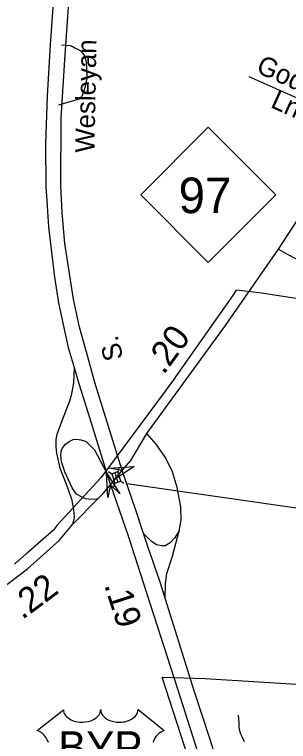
# Model space of a CAD drawing. Extents: x 2220236 to 2384410, y 720751 to 894131.
# Drawn here: x 2345738 to 2347089, y 787885 to 791463 of the extents above; entities that cross this region are included whole.
import ezdxf

# ---------------------------------------------------------------- set-up
doc = ezdxf.new("R2010")
doc.units = 0
for name, color, linetype in [('Exist Boundary Political City Limit New', 7, 'Continuous'), ('Exist Road Non-System Type 51', 7, 'Continuous'), ('Exist Road Non-System Type 51 Label', 7, 'Continuous'), ('Exist Road Primary Interstate Structure Standard Bridge CELL', 7, 'Continuous'), ('Exist Road Primary NC Attributed', 7, 'Continuous'), ('Exist Road Primary NC Service Mileage Hundredths English Label', 7, 'Continuous'), ('Exist Road Primary NC Shield CELL', 7, 'Continuous'), ('Exist Road Primary NC Shield Number Label', 7, 'Continuous'), ('Exist Road Primary US Divided Attributed', 7, 'Continuous'), ('Exist Road Primary US Label', 7, 'Continuous'), ('Exist Road Primary US Mileage Hundredths English Label', 7, 'Continuous'), ('Exist Road Primary US Ramp 1 Lane  Attributed', 7, 'Continuous'), ('Exist Road Primary US Shield CELL', 7, 'Continuous'), ('Exist Road Primary US Shield Number Label', 7, 'Continuous'), ('Exist Road Secondary Structure Standard Bridge Attributed CELL', 7, 'Continuous'), ('Map Preparation Boundary City Limit Buffer Line', 7, 'Continuous')]:
    doc.layers.add(name, color=color, linetype=linetype)

msp = doc.modelspace()

# ---------------------------------------------------------------- linework, layer by layer
at = {"layer": 'Exist Boundary Political City Limit New'}
for points in [[(2347169.2, 790058.2), (2346944.5, 790093.9), (2346831.2, 790106.6), (2346811.8, 790079.1), (2346531, 789680.3), (2346523, 789666), (2346487.5, 789618.4), (2346474.2, 789599.4), (2346473.5, 789598.4), (2346472.5, 789597.6), (2346471, 789596.1), (2346163.5, 789182.4), (2345946.8, 788948.4), (2345932, 788926.6), (2345799.2, 788811.3), (2345797.5, 788809.6), (2345795.5, 788807.9), (2345793.8, 788806.3), (2345791.8, 788804.6), (2345790, 788803), (2345788, 788801.3), (2345786.2, 788799.7), (2345784.2, 788798), (2345782.5, 788796.4), (2345780.5, 788794.8), (2345778.8, 788793.1), (2345776.8, 788791.4), (2345774.8, 788789.8), (2345773, 788788.2), (2345771, 788786.5), (2345769.2, 788784.9), (2345767.2, 788783.2), (2345765.5, 788781.6), (2345763.5, 788780), (2345761.5, 788778.4), (2345759.8, 788776.8), (2345757.8, 788775.1), (2345756, 788773.5), (2345754, 788771.9), (2345752, 788770.2), (2345750.2, 788768.6), (2345748.2, 788767.1), (2345746.2, 788765.4), (2345744.5, 788763.8), (2345742.5, 788762.2), (2345740.5, 788760.6), (2345738.8, 788759), (2345736.8, 788757.4)], [(2346668.2, 787578.6), (2346465.5, 788201.5), (2346677, 788194.9), (2347579.2, 788138.8), (2347756, 787579)]]:
    msp.add_lwpolyline(points, dxfattribs=at)
at = {"layer": 'Exist Road Non-System Type 51'}
for p, q in [((2346892.9, 791158.9), (2347400.6, 790933.2)), ((2345955.6, 791019.3), (2346024.1, 791038.8))]:
    msp.add_line(p, q, dxfattribs=at)
for points in [[(2345969.8, 791314.2), (2345991.7, 791312.9), (2346011.3, 791310.2), (2346024.5, 791306), (2346037.3, 791298.6)], [(2346024.1, 791038.8), (2346058.4, 791049), (2346072.1, 791065.2), (2346083.8, 791097.2), (2346095.1, 791149.3), (2346094.4, 791205.3), (2346090.1, 791237.2), (2346081.9, 791263), (2346065.6, 791283), (2346037.3, 791298.6)], [(2347039.5, 790308.1), (2347085.9, 790281.9), (2347119.5, 790264.4), (2347151.8, 790250.9), (2347181.4, 790241.5), (2347212.3, 790232.1), (2347255.3, 790221.3), (2347344.1, 790206.5), (2347427.5, 790191.7), (2347607.7, 790164.8), (2347778.5, 790136.5), (2347845.8, 790128.4)], [(2346872.2, 787883.7), (2346861, 787905), (2346854.3, 787920.6), (2346848.8, 787937.4), (2346845.4, 787955.2), (2346845.4, 787976.5), (2346842.1, 788014.4)]]:
    msp.add_lwpolyline(points, dxfattribs=at)
at = {"layer": 'Exist Road Primary Interstate Structure Standard Bridge CELL'}
for p, q in [((2346201.6, 789213.1), (2346216.8, 789202)), ((2346231.8, 789206.9), (2346246.7, 789161.9)), ((2346252.4, 789229.9), (2346246.8, 789211.9)), ((2346261.7, 789166.8), (2346276.9, 789155.7)), ((2346232, 789157), (2346226.4, 789139))]:
    msp.add_line(p, q, dxfattribs=at)
msp.add_lwpolyline([(2346216.8, 789202), (2346231.7, 789156.9), (2346261.7, 789166.8), (2346246.8, 789211.9)], close=True, dxfattribs=at)
at = {"layer": 'Exist Road Primary NC Attributed'}
for points in [[(2346389.9, 789400.7), (2346777.2, 789932.6), (2347039.5, 790308.1), (2347155.8, 790487.8), (2347257.4, 790659.3), (2347379.8, 790881.4), (2347400.6, 790933.2), (2347502.1, 791133.1), (2347613.8, 791376.7)], [(2346268.9, 789218.5), (2346310.9, 789268.2), (2346389.9, 789400.7)], [(2346210.2, 789148.9), (2346268.9, 789218.5)], [(2346148.6, 789079.9), (2346161.5, 789093.1), (2346174, 789105.8), (2346210.2, 789148.9)], [(2346023.5, 788953.3), (2346148.6, 789079.9)], [(2345313.3, 788416.6), (2345422.2, 788471.8), (2345621.9, 788600.6), (2345802.3, 788734.6), (2345958.5, 788874.4), (2346023.5, 788953.3)]]:
    msp.add_lwpolyline(points, dxfattribs=at)
at = {"layer": 'Exist Road Primary NC Service Mileage Hundredths English Label'}
msp.add_line((2346291.3, 789154.2), (2347226.6, 789021.6), dxfattribs=at)
at = {"layer": 'Exist Road Primary NC Shield CELL'}
msp.add_lwpolyline([(2346359.7, 790575.4), (2346692.7, 790908.4), (2347025.7, 790575.4), (2346692.7, 790242.4)], close=True, dxfattribs=at)
at = {"layer": 'Exist Road Primary US Divided Attributed'}
for points in [[(2346268.9, 789218.5), (2346133.2, 789652), (2346098.6, 789777.6), (2346058.8, 789923.7), (2346028.9, 790061.5), (2346005.7, 790209.2), (2345985.8, 790337), (2345972.5, 790488.1), (2345965.9, 790622.5), (2345967.5, 790954.5), (2345985.8, 791240), (2346009.2, 791573.6), (2346049, 792133), (2346077.2, 792554.6), (2346133.6, 793313.2), (2346173.4, 793932.3)], [(2346098.8, 793892.5), (2346057.3, 793331.4), (2346002.5, 792561.2), (2345972.7, 792134.7), (2345964.4, 792031.7), (2345912.9, 791314.7), (2345897.8, 791062.4), (2345889.6, 790826.7), (2345891.2, 790615.9), (2345897.8, 790521.3), (2345904.5, 790416.7), (2345919.4, 790293.9), (2345934.4, 790171), (2345954.3, 790044.9), (2345977.5, 789937), (2346002.4, 789824.1), (2346031.3, 789726.3)], [(2346031.3, 789726.3), (2346054.6, 789647.6), (2346108.8, 789475), (2346191.7, 789208.5)], [(2346191.7, 789208.5), (2346210.2, 789148.9)], [(2346373.6, 788908.9), (2346333.9, 789027.9), (2346268.9, 789218.5)], [(2346210.2, 789148.9), (2346300.2, 788891.8), (2346389.8, 788611.3), (2346540.8, 788143.2), (2346651.9, 787799.6), (2346774.7, 787411.2), (2346947.6, 786869.7), (2347015.3, 786660.5), (2347069.4, 786501.8), (2347364.1, 785590.9)], [(2346481.2, 788589.6), (2346456.1, 788669.4), (2346393.1, 788850.3), (2346373.6, 788908.9)], [(2347439.5, 785590.9), (2347132.2, 786550.5), (2347015.3, 786913.2), (2346837.7, 787462.6), (2346701.7, 787894.2), (2346625.4, 788129.9), (2346481.2, 788589.6)]]:
    msp.add_lwpolyline(points, dxfattribs=at)
at = {"layer": 'Exist Road Primary US Ramp 1 Lane  Attributed'}
for points in [[(2346031.3, 789726.3), (2346028, 789650.7), (2346016.7, 789588.5), (2346009.1, 789560.2), (2345981.2, 789487.6), (2345965.5, 789450.8), (2345946.5, 789396), (2345942.1, 789371.5), (2345941, 789334.6), (2345944.3, 789304.4), (2345961.1, 789230.7), (2345990.1, 789157), (2346019.1, 789078.8), (2346028.7, 789027.3), (2346031.1, 788987.2), (2346023.5, 788953.3)], [(2346549.5, 788921.5), (2346555.1, 788947.2), (2346559.1, 788973.6), (2346558.4, 789039.6), (2346539.9, 789135.2), (2346514.4, 789217), (2346479.8, 789284), (2346435.7, 789348.2), (2346389.9, 789400.7)], [(2346148.6, 789079.9), (2346129.6, 789076.7), (2346104, 789078), (2346087.2, 789078.8), (2346068.2, 789088.8), (2346042.6, 789102.2), (2346022.5, 789133.5), (2345985.6, 789211.7), (2345970, 789260.9), (2345966.6, 789294.4), (2345967.2, 789312.8), (2345972.2, 789326.8), (2345989.5, 789348.6), (2346006.3, 789362), (2346026.4, 789370.9), (2346042, 789373.1), (2346064.3, 789369.8), (2346090.1, 789362.2), (2346131.2, 789321), (2346191.7, 789208.5)], [(2346549.5, 788921.5), (2346526.1, 788885.8), (2346504.6, 788863.1), (2346480.7, 788848.7), (2346463.6, 788847.8), (2346438.1, 788852.8), (2346412.2, 788871.6), (2346373.6, 788908.9)], [(2346481.2, 788589.6), (2346482.6, 788662.4), (2346488.9, 788712.5), (2346517.2, 788796.4), (2346549.5, 788921.5)]]:
    msp.add_lwpolyline(points, dxfattribs=at)
at = {"layer": 'Exist Road Primary US Shield CELL'}
msp.add_lwpolyline([(2345905.2, 787879), (2345902, 787887.5), (2345899.1, 787893.7), (2345894.2, 787902.1), (2345888.7, 787910), (2345883.1, 787916.3), (2345877.4, 787922), (2345871.9, 787926.3), (2345866.7, 787930), (2345860.2, 787934), (2345853.9, 787937.1), (2345849.9, 787938.7), (2345978.5, 788041.1), (2345978.8, 788035.8), (2345980.1, 788029.5), (2345981.1, 788026.2), (2345984.1, 788020), (2345988.9, 788012.6), (2345995.7, 788005.4), (2346003.4, 787999.1), (2346008.6, 787995.8), (2346017.3, 787991), (2346027.3, 787986.9), (2346038.4, 787983.7), (2346049.7, 787981.4), (2346062.1, 787980), (2346074.3, 787979.8), (2346087.5, 787980.8), (2346102.1, 787983.6), (2346108.8, 787985.3), (2346116.4, 787987.9), (2346123.3, 787990.8), (2346131, 787994.9), (2346137.2, 787998.9), (2346142, 788002.4), (2346148.8, 788008.9), (2346154.3, 788015.7), (2346156.5, 788019.5), (2346158.5, 788023.1), (2346161.2, 788030.9), (2346162, 788034.3), (2346162.5, 788041.4), (2346163, 788035.4), (2346163.6, 788031.7), (2346164.6, 788028.1), (2346166.1, 788024.2), (2346168.8, 788018.7), (2346171.8, 788014.1), (2346177.6, 788007.4), (2346181.1, 788004), (2346184.4, 788001.4), (2346193.1, 787995.4), (2346203.4, 787990.2), (2346208.4, 787988), (2346213.5, 787986.2), (2346220.1, 787984.2), (2346226.8, 787982.6), (2346233.5, 787981.5), (2346240.3, 787980.5), (2346247.3, 787980), (2346253, 787979.8), (2346260, 787979.9), (2346266.5, 787980.3), (2346273.1, 787981), (2346280.4, 787982.2), (2346286.2, 787983.5), (2346294, 787985.6), (2346301, 787988.1), (2346307.1, 787990.7), (2346315.1, 787994.9), (2346321.5, 787998.9), (2346326.2, 788002.8), (2346331.9, 788007.9), (2346337.2, 788014.1), (2346340.3, 788018.6), (2346342.5, 788023.2), (2346344.6, 788028.1), (2346345.8, 788033.2), (2346346.4, 788037.7), (2346346.5, 788041.5), (2346475.1, 787939.1), (2346472.1, 787937.9), (2346465.1, 787934.5), (2346459.6, 787931.2), (2346450.7, 787925), (2346446.9, 787921.6), (2346443.1, 787918), (2346439.6, 787914.2), (2346436.6, 787910.7), (2346432.8, 787905.5), (2346429.5, 787900.3), (2346426.2, 787894.6), (2346423.8, 787889.7), (2346419.9, 787879.3)], dxfattribs=at)
at = {"layer": 'Exist Road Secondary Structure Standard Bridge Attributed CELL'}
for points in [[(2346205.1, 789230.5), (2346326.8, 789237.7), (2346225, 789170.6), (2346268.9, 789218.5)], [(2346197.3, 789085.2), (2346191.9, 789207), (2346257.4, 789104.2), (2346210.2, 789148.9)]]:
    msp.add_lwpolyline(points, close=True, dxfattribs=at)
at = {"layer": 'Map Preparation Boundary City Limit Buffer Line'}
for points in [[(2347169.2, 790058.2), (2346944.5, 790093.9), (2346831.2, 790106.6), (2346811.8, 790079.1), (2346531, 789680.3), (2346523, 789666), (2346487.5, 789618.4), (2346474.2, 789599.4), (2346473.5, 789598.4), (2346472.5, 789597.6), (2346471, 789596.1), (2346163.5, 789182.4), (2345946.8, 788948.4), (2345932, 788926.6), (2345799.2, 788811.3), (2345797.5, 788809.6), (2345795.5, 788807.9), (2345793.8, 788806.3), (2345791.8, 788804.6), (2345790, 788803), (2345788, 788801.3), (2345786.2, 788799.7), (2345784.2, 788798), (2345782.5, 788796.4), (2345780.5, 788794.8), (2345778.8, 788793.1), (2345776.8, 788791.4), (2345774.8, 788789.8), (2345773, 788788.2), (2345771, 788786.5), (2345769.2, 788784.9), (2345767.2, 788783.2), (2345765.5, 788781.6), (2345763.5, 788780), (2345761.5, 788778.4), (2345759.8, 788776.8), (2345757.8, 788775.1), (2345756, 788773.5), (2345754, 788771.9), (2345752, 788770.2), (2345750.2, 788768.6), (2345748.2, 788767.1), (2345746.2, 788765.4), (2345744.5, 788763.8), (2345742.5, 788762.2), (2345740.5, 788760.6), (2345738.8, 788759), (2345736.8, 788757.4)], [(2346668.2, 787578.6), (2346465.5, 788201.5), (2346677, 788194.9), (2347579.2, 788138.8), (2347756, 787579)]]:
    msp.add_lwpolyline(points, dxfattribs=at)

# ---------------------------------------------------------------- texts
at = {"layer": 'Exist Road Non-System Type 51 Label'}
for s, p in [('Godwin', (2346924, 791180.9)), ('Ln.', (2346995.3, 791008.9))]:
    msp.add_text(s, height=95, rotation=335.8061, dxfattribs=at).set_placement(p)
at = {"layer": 'Exist Road Primary NC Service Mileage Hundredths English Label'}
for s, rotation, p in [('.20', 53.9357, (2346473.3, 789686.6)), ('.22', 36.6046, (2345776.2, 788481.6))]:
    msp.add_text(s, height=125, rotation=rotation, dxfattribs=at).set_placement(p)
at = {"layer": 'Exist Road Primary NC Shield Number Label'}
msp.add_text('97', height=175, dxfattribs=at).set_placement((2346546.8, 790485.7))
at = {"layer": 'Exist Road Primary US Label'}
for s, rotation, p in [('Wesleyan', 88.9142, (2346131.5, 790782.4)), ('S.', 104.6874, (2346275.1, 789772.7))]:
    msp.add_text(s, height=95, rotation=rotation, dxfattribs=at).set_placement(p)
at = {"layer": 'Exist Road Primary US Mileage Hundredths English Label'}
msp.add_text('.19', height=125, rotation=287.8771, dxfattribs=at).set_placement((2346178.6, 788655.3))
at = {"layer": 'Exist Road Primary US Shield Number Label'}
msp.add_text('BYP', height=155, dxfattribs=at).set_placement((2345953.2, 787779.8))

doc.saveas('drawing.dxf')
